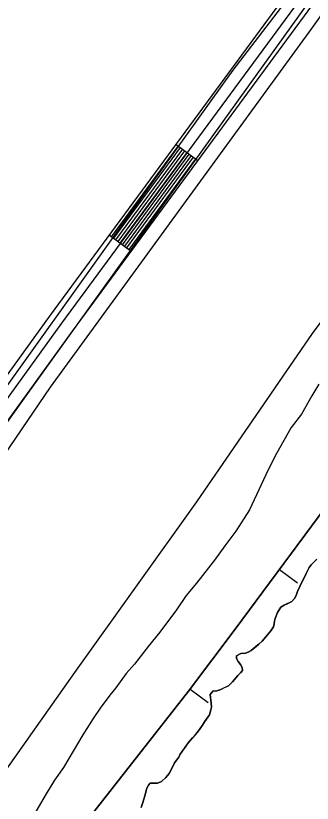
# Model space of a CAD drawing. Extents: x 3177185 to 3215018, y 812988 to 838321.
# Drawn here: x 3200652 to 3200982, y 830607 to 831481 of the extents above; entities that cross this region are included whole.
import ezdxf

# ---------------------------------------------------------------- set-up
doc = ezdxf.new("R2010")
doc.units = 0
for name, color, linetype in [('V-BORW-LINE', 7, 'Continuous'), ('V-LEVE-TOET', 7, 'Continuous'), ('V-ROAD-CNTR', 7, 'Continuous'), ('V-SITE-VEGE', 7, 'Continuous'), ('V-TOPO-SHOR', 7, 'Continuous')]:
    doc.layers.add(name, color=color, linetype=linetype)

msp = doc.modelspace()

# ---------------------------------------------------------------- linework, layer by layer
at = {"layer": 'V-BORW-LINE'}
for p, q in [((3200945.01, 830866.49), (3200965.09, 830851.6)), ((3200945.01, 830866.49), (3200965.09, 830851.6)), ((3200845.86, 830733.8), (3200865.83, 830718.76)), ((3200845.86, 830733.8), (3200865.83, 830718.76))]:
    msp.add_line(p, q, dxfattribs=at)
for points in [[(3200895.98, 830800.34), (3201011.36, 830956), (3201140.13, 831119.27), (3201227.65, 831212.72), (3201282.48, 831265.88), (3201350.47, 831287.55), (3201379.81, 831281.01), (3201383.71, 831203.88), (3201302.57, 831108.49), (3201265.82, 831014.73), (3201205.83, 830919.6), (3201161.37, 830817.74), (3201069.14, 830738.45), (3200982.46, 830562.39)], [(3200895.98, 830800.34), (3201011.36, 830956), (3201140.13, 831119.27), (3201227.65, 831212.72), (3201282.48, 831265.88), (3201350.47, 831287.55), (3201379.81, 831281.01), (3201383.71, 831203.88), (3201302.57, 831108.49), (3201265.82, 831014.73), (3201205.83, 830919.6), (3201161.37, 830817.74), (3201069.14, 830738.45), (3200982.46, 830562.39)], [(3200982.46, 830562.39), (3201069.14, 830738.45), (3201161.37, 830817.74), (3201205.83, 830919.6), (3201265.82, 831014.73), (3201302.57, 831108.49), (3201383.71, 831203.88), (3201379.81, 831281.01), (3201350.47, 831287.55), (3201282.48, 831265.88), (3201227.65, 831212.72), (3201140.13, 831119.27), (3201011.36, 830956), (3200895.98, 830800.34)], [(3200733.68, 830590.85), (3200844.19, 830731.58), (3200895.98, 830800.34)], [(3200733.68, 830590.85), (3200844.19, 830731.58), (3200895.98, 830800.34)], [(3200895.98, 830800.34), (3200844.19, 830731.58), (3200733.68, 830590.85)]]:
    msp.add_lwpolyline(points, dxfattribs=at)
at = {"layer": 'V-LEVE-TOET'}
for points in [[(3202177.01, 832147.1), (3201884.5, 831887.82), (3201616.63, 831651.94), (3201417.72, 831483.97), (3201379.39, 831455.19), (3201361.05, 831448.14), (3201346.37, 831445.77), (3201330.35, 831446.41), (3201312.99, 831447.04), (3201281.6, 831450.98), (3201261.91, 831453.27), (3201234.2, 831454.89), (3201218.18, 831452.85), (3201203.18, 831445.14), (3201190.53, 831429.43), (3201174.91, 831397.02), (3201120.01, 831314.13), (3200981.54, 831128.26), (3200852.76, 830941.41), (3200717.31, 830752.21), (3200490.01, 830430.97), (3200338.24, 830224.05)], [(3200505.6, 830797.16), (3200690.62, 831068.91), (3200981.17, 831466.71), (3201105.97, 831641.2)]]:
    msp.add_lwpolyline(points, dxfattribs=at)
at = {"layer": 'V-ROAD-CNTR'}
for p, q in [((3200830.34, 831338.11), (3200854.5, 831320.31)), ((3200756.2, 831237.47), (3200780.35, 831219.68))]:
    msp.add_line(p, q, dxfattribs=at)
for points in [[(3201564.36, 831951.21), (3201541.53, 831928.12), (3201510.16, 831909.69), (3201400.47, 831854.34), (3201345.3, 831824.97), (3201270.02, 831784.09), (3201217.98, 831754.02), (3201172.67, 831722.98), (3201138.87, 831697.75), (3201106.53, 831671.41), (3201078.07, 831641.33), (3201053.99, 831612.63), (3201017.61, 831567.01), (3200702.92, 831139.87), (3200415.37, 830742.19), (3200372.05, 830684.23), (3200335.96, 830638.68), (3200295.07, 830594.59), (3200242.54, 830551.13), (3200181.96, 830503.31), (3200137.47, 830472.47), (3200073.98, 830435.13), (3199996.76, 830389.05), (3199761.6, 830245.83)], [(3199753.7, 830258.58), (3199989.01, 830401.89), (3200066.34, 830448.03), (3200129.39, 830485.12), (3200173.03, 830515.37), (3200233.11, 830562.8), (3200284.75, 830605.51), (3200324.56, 830648.45), (3200360.17, 830693.38), (3200403.29, 830751.07), (3200690.81, 831148.71), (3201005.7, 831576.14), (3201042.38, 831622.12), (3201066.87, 831651.31), (3201096.3, 831682.43), (3201129.64, 831709.58), (3201163.94, 831735.18), (3201209.98, 831766.72), (3201262.69, 831797.18), (3201338.2, 831838.18), (3201393.56, 831867.66), (3201502.98, 831922.87), (3201507.85, 831925.73)], [(3199769.49, 830233.07), (3200004.5, 830376.2), (3200081.63, 830422.22), (3200145.56, 830459.83), (3200190.88, 830491.25), (3200251.97, 830539.46), (3200305.4, 830583.66), (3200347.35, 830628.9), (3200383.94, 830675.08), (3200427.46, 830733.3), (3200715.04, 831131.02), (3201029.52, 831557.88), (3201065.6, 831603.13), (3201089.28, 831631.34), (3201116.76, 831660.4), (3201148.1, 831685.92), (3201181.39, 831710.77), (3201225.98, 831741.32), (3201277.35, 831771), (3201352.41, 831811.76), (3201407.37, 831841.03), (3201517.35, 831896.52), (3201522.31, 831899.44)], [(3200758.61, 831235.69), (3200832.76, 831336.33)], [(3200761.03, 831233.91), (3200835.17, 831334.55)], [(3200763.44, 831232.13), (3200837.59, 831332.77)], [(3200765.86, 831230.35), (3200840, 831330.99)], [(3200768.28, 831228.57), (3200842.42, 831329.21)], [(3200770.69, 831226.79), (3200844.83, 831327.43)], [(3200773.11, 831225.01), (3200847.25, 831325.65)], [(3200775.52, 831223.23), (3200849.66, 831323.87)], [(3200777.94, 831221.45), (3200852.08, 831322.09)]]:
    msp.add_lwpolyline(points, dxfattribs=at)
at = {"layer": 'V-SITE-VEGE'}
for points in [[(3200988.81, 831072.12), (3200981.13, 831059.3), (3200969.6, 831038.93), (3200958.12, 831023.87), (3200941.97, 830995.2), (3200932.74, 830977.09), (3200911.92, 830932.55), (3200896.58, 830909.18), (3200884.33, 830892.6), (3200872.84, 830876.78), (3200852.93, 830851.18), (3200841.46, 830837.63), (3200830.72, 830821.8), (3200812.34, 830796.94), (3200799.33, 830781.13), (3200784.02, 830761.55), (3200774.84, 830751.01), (3200763.35, 830735.19), (3200756.47, 830726.91), (3200745.74, 830712.6), (3200738.08, 830701.29), (3200726.57, 830683.2), (3200705.06, 830646.99), (3200695.1, 830632.67), (3200685.88, 830617.59), (3200674.36, 830597.98)], [(3200986.62, 830877.91), (3200980.29, 830871.55), (3200978.3, 830868.55), (3200974.97, 830862.2), (3200972.65, 830857.19), (3200970.32, 830853.18), (3200965, 830842.15), (3200963.67, 830837.81), (3200962.01, 830834.46), (3200959.01, 830831.12), (3200950.35, 830826.76), (3200946.68, 830824.75), (3200943.02, 830818.74), (3200940.36, 830812.06), (3200939.7, 830809.05), (3200939.37, 830806.05), (3200938.38, 830802.71), (3200935.72, 830798.36), (3200926.06, 830786.99), (3200922.06, 830783.65), (3200919.06, 830780.97), (3200913.73, 830776.62)], [(3200913.73, 830776.62), (3200910.4, 830774.95), (3200907.4, 830773.6), (3200902.39, 830773.26), (3200897.39, 830770.58), (3200897.4, 830767.57), (3200899.41, 830764.24), (3200901.75, 830760.91), (3200903.76, 830757.58), (3200904.1, 830754.57), (3200901.77, 830751.9), (3200898.77, 830748.89), (3200893.11, 830741.87), (3200888.45, 830737.52), (3200880.11, 830733.49), (3200874.44, 830731.48), (3200871.44, 830731.81), (3200868.11, 830727.79), (3200869.13, 830718.12), (3200869.48, 830713.78), (3200867.49, 830705.43), (3200865.49, 830702.76), (3200861.83, 830697.41), (3200859.5, 830693.73), (3200856.84, 830690.05), (3200854.18, 830686.04), (3200843.52, 830674.01), (3200834.87, 830661.64), (3200833.21, 830658.3), (3200831.21, 830655.29), (3200828.55, 830651.94), (3200825.22, 830644.93), (3200822.56, 830640.25), (3200818.9, 830635.9), (3200813.91, 830631.22), (3200809.57, 830629.54), (3200801.56, 830629.53), (3200799.56, 830627.18), (3200797.57, 830623.84), (3200795.58, 830615.49), (3200793.26, 830608.15), (3200791.6, 830602.47)]]:
    msp.add_lwpolyline(points, dxfattribs=at)
at = {"layer": 'V-TOPO-SHOR'}
for points in [[(3199537.1, 830112.92), (3199933.34, 830365.89), (3199994.9, 830398.35), (3200119.15, 830473.34), (3200207.57, 830529.31), (3200262.42, 830575.2), (3200306.07, 830619.97), (3200341.89, 830656.91), (3200364.28, 830687.13), (3200573.59, 830977.03), (3200621.72, 831041.95), (3200763.88, 831240.07), (3200893.72, 831420.28), (3201080.64, 831664.29), (3201144.44, 831723.62), (3201195.93, 831762.79), (3201239.59, 831787.42), (3201465.69, 831900.47), (3201472.4, 831911.66), (3201497.03, 831929.57), (3201504.86, 831929.57)], [(3201520.53, 831679.41), (3201516.06, 831688.36), (3201516.06, 831706.27), (3201527.25, 831730.89), (3201540.68, 831760), (3201542.92, 831784.62), (3201533.97, 831847.3), (3201516.06, 831889.84), (3201513.82, 831889.84), (3201493.67, 831880.88), (3201254.14, 831762.24), (3201162.35, 831697.31), (3201110.86, 831659.26), (3201061.61, 831605.53), (3201007.89, 831538.37), (3200663.14, 831059.3), (3200428.08, 830730.22), (3200336.3, 830611.58)], [(3200791.6, 830602.47), (3200793.26, 830608.15), (3200795.58, 830615.49), (3200797.57, 830623.84), (3200799.56, 830627.18), (3200801.56, 830629.53), (3200805.9, 830629.54), (3200809.57, 830629.54), (3200813.91, 830631.22), (3200818.9, 830635.9), (3200822.56, 830640.25), (3200825.22, 830644.93), (3200828.55, 830651.94), (3200831.21, 830655.29), (3200833.21, 830658.3), (3200834.87, 830661.64), (3200839.53, 830668.32), (3200843.52, 830674.01), (3200848.52, 830679.69), (3200851.85, 830683.37), (3200854.18, 830686.04), (3200856.84, 830690.05), (3200859.5, 830693.73), (3200861.83, 830697.41), (3200865.49, 830702.76), (3200867.49, 830705.43), (3200868.81, 830710.77), (3200869.47, 830713.78), (3200869.13, 830718.12), (3200868.11, 830727.79), (3200871.44, 830731.81), (3200874.44, 830731.48), (3200880.11, 830733.49), (3200883.45, 830735.17), (3200888.45, 830737.52), (3200893.11, 830741.87), (3200898.77, 830748.89), (3200901.77, 830751.9), (3200904.1, 830754.57), (3200903.76, 830757.58), (3200901.75, 830760.91), (3200899.41, 830764.24), (3200897.4, 830767.57), (3200897.39, 830770.58), (3200902.39, 830773.26), (3200907.4, 830773.6), (3200910.4, 830774.95), (3200913.73, 830776.62), (3200919.07, 830780.97), (3200922.06, 830783.65), (3200926.06, 830786.99), (3200930.06, 830791.68), (3200935.72, 830798.36), (3200938.38, 830802.71), (3200939.37, 830806.05), (3200939.7, 830809.05), (3200940.36, 830812.06), (3200943.02, 830818.74), (3200946.68, 830824.75), (3200950.35, 830826.76), (3200954.35, 830828.78), (3200959.01, 830831.12), (3200962.01, 830834.46), (3200963.67, 830837.81), (3200965, 830842.15), (3200970.32, 830853.18), (3200972.65, 830857.19), (3200974.97, 830862.2), (3200978.3, 830868.55), (3200980.29, 830871.55), (3200986.62, 830877.91)]]:
    msp.add_lwpolyline(points, dxfattribs=at)

doc.saveas('drawing.dxf')
